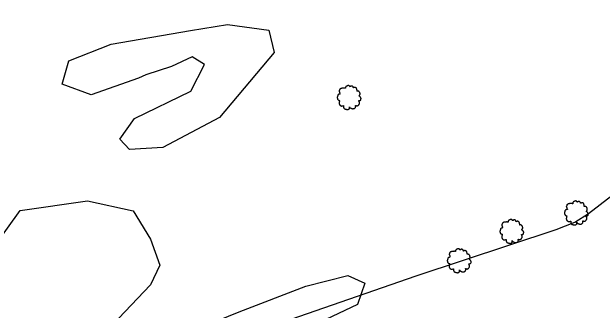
# Model space of a CAD drawing. Extents: x 1901471 to 1963503, y 756461 to 799997.
# Drawn here: x 1928402.5 to 1928579.4, y 772777.8 to 772867.2 of the extents above; entities that cross this region are included whole.
import ezdxf

# ---------------------------------------------------------------- set-up
doc = ezdxf.new("R2010")
doc.units = 0
for name, color, linetype in [('RD_EX_Fence_Other', 7, 'Continuous'), ('RD_EX_VEG', 7, 'Continuous'), ('RD_HC_Cl', 7, 'Continuous')]:
    doc.layers.add(name, color=color, linetype=linetype)

# ---------------------------------------------------------------- blocks, each defined once
blk = doc.blocks.new('T2')
at = {"layer": 'RD_EX_VEG'}
for points in [[(0.05, 7.21), (-0.25, 7.24), (-0.57, 7.14), (-0.82, 7.04), (-1.05, 6.96), (-1.27, 6.86), (-1.57, 6.69), (-1.8, 6.49), (-1.92, 6.24), (-1.97, 6.01), (-2.02, 5.74), (-2.02, 5.56), (-2.15, 5.54), (-2.3, 5.56), (-2.55, 5.64), (-2.8, 5.64), (-3.05, 5.64), (-3.4, 5.61), (-3.75, 5.61), (-4.02, 5.56), (-4.35, 5.51), (-4.72, 5.39), (-5.07, 5.26), (-5.37, 5.01), (-5.62, 4.54), (-5.75, 4.19), (-5.9, 3.94), (-5.75, 3.49), (-5.57, 3.14), (-5.55, 2.94), (-5.47, 2.52), (-5.37, 2.29), (-5.25, 2.09), (-5.32, 2.07), (-5.7, 2.02), (-6, 1.92), (-6.42, 1.69), (-6.64, 1.47), (-6.74, 1.14), (-6.77, 0.79), (-6.87, 0.59), (-6.94, 0.32), (-6.97, 0.24), (-7.02, -0.08), (-6.92, -0.53), (-6.89, -0.88), (-6.77, -1.11), (-6.62, -1.28), (-6.44, -1.53), (-6.05, -1.76), (-5.72, -1.86), (-5.52, -1.88), (-5.7, -2.38), (-5.75, -2.73), (-5.87, -3.13), (-5.87, -3.21), (-5.92, -3.68), (-5.77, -4.01), (-5.7, -4.38), (-5.52, -4.61), (-5.25, -4.91), (-4.92, -5.13), (-4.42, -5.26), (-4.02, -5.23), (-3.45, -5.06), (-3.2, -4.98), (-3.22, -5.16), (-3.2, -5.53), (-3.2, -5.96), (-3.05, -6.28), (-2.95, -6.56), (-2.8, -6.81), (-2.47, -7.03), (-2.07, -7.11), (-1.65, -7.26), (-1.2, -7.33), (-0.7, -7.36), (-0.1, -7.21), (0.18, -7.08), (0.28, -6.91), (0.48, -6.53), (0.43, -6.31), (0.45, -5.71), (0.55, -5.88), (0.73, -6.23), (1.23, -6.53), (1.63, -6.71), (2.1, -6.86), (2.4, -6.93), (2.88, -6.86), (3.25, -6.78), (3.63, -6.66), (3.93, -6.38), (4.1, -6.11), (4.15, -5.83), (4.23, -5.46), (4.28, -5.28)], [(4.28, -5.28), (4.2, -5.11), (4.15, -4.86), (4.23, -4.88), (4.4, -4.93), (4.68, -5.06), (4.9, -5.13), (5.23, -5.11), (5.5, -5.01), (5.95, -4.73), (6.22, -4.26), (6.5, -3.86), (6.57, -3.53), (6.52, -3.31), (6.5, -2.81), (6.3, -2.56), (6.25, -2.43), (6.15, -2.03), (6.22, -1.98), (6.5, -1.93), (6.87, -1.81), (7.15, -1.68), (7.37, -1.51), (7.45, -1.28), (7.42, -0.88), (7.47, -0.48), (7.4, -0.33), (7.3, -0.18), (7.22, 0.02), (7.07, 0.17), (6.97, 0.32), (6.87, 0.42), (6.75, 0.57), (6.57, 0.69), (6.42, 0.74), (6.37, 0.89), (6.52, 1.09), (6.57, 1.19), (6.6, 1.42), (6.82, 1.77), (6.87, 2.17), (6.82, 2.59), (6.77, 2.87), (6.62, 3.14), (6.42, 3.39), (6.3, 3.56), (6.12, 3.69), (5.8, 3.81), (5.55, 3.86), (5.2, 3.86), (5, 3.91), (5.03, 3.96), (5.03, 4.11), (5.03, 4.39), (4.95, 4.84), (4.8, 5.34), (4.8, 5.36), (4.7, 5.61), (4.48, 5.81), (4.3, 5.91), (4.1, 6.04), (3.85, 6.06), (3.55, 6.06), (3.28, 6.01), (3.08, 5.91), (2.9, 5.79), (2.83, 5.94), (2.73, 6.24), (2.68, 6.39), (2.53, 6.56), (2.3, 6.76), (1.85, 6.89), (1.23, 6.81), (0.93, 6.61), (0.78, 6.44), (0.73, 6.56), (0.53, 6.76), (0.43, 6.94), (0.25, 7.06), (0.1, 7.16), (0, 7.21)]]:
    blk.add_spline(points, degree=3, dxfattribs=at)

msp = doc.modelspace()

# ---------------------------------------------------------------- linework, layer by layer
at = {"layer": 'RD_EX_Fence_Other'}
msp.add_lwpolyline([(1927906.61, 772393.18), (1928159.93, 772541.58), (1928219.75, 772576.48), (1928251.5, 772601.38), (1928314.61, 772651.25), (1928351.24, 772679.06), (1928413.34, 772729.46), (1928460.06, 772765.94), (1928488.45, 772776), (1928523.66, 772788.18), (1928565.55, 772802.07), (1928571.12, 772804.27), (1928575.26, 772806.77), (1928582.3, 772812.26), (1928605.63, 772832.65), (1928627.01, 772852.43), (1928645.03, 772869.57)], dxfattribs=at)
at = {"layer": 'RD_EX_VEG'}
for points in [[(1928440.47, 772847.41), (1928426.27, 772842.39), (1928417.53, 772845.61), (1928419.52, 772852.6), (1928432.21, 772857.53), (1928455.97, 772861.63), (1928467.11, 772863.43), (1928479.52, 772861.76), (1928481.05, 772855.06), (1928464.71, 772835.6), (1928447.75, 772826.63), (1928437.74, 772825.97), (1928434.82, 772829.14), (1928439.23, 772835.29), (1928456.08, 772843.43), (1928460.2, 772851.44), (1928456.5, 772853.72), (1928450.32, 772850.83), (1928442.66, 772848.37)], [(1928378.1, 772733.76), (1928368.57, 772729.22), (1928364.55, 772736.08), (1928376.69, 772750.49), (1928387.41, 772765.44), (1928389.26, 772782.75), (1928397.3, 772797.18), (1928404.96, 772807.69), (1928425.11, 772810.59), (1928438.79, 772807.57), (1928444.07, 772799.09), (1928446.86, 772791.34), (1928444.04, 772785.41), (1928428.71, 772769.38), (1928406.05, 772752.82), (1928393.25, 772746.55), (1928380.12, 772734.29)]]:
    msp.add_lwpolyline(points, close=True, dxfattribs=at)
msp.add_lwpolyline([(1928386.86, 772723.44), (1928411.64, 772739.41), (1928421.93, 772750.18), (1928431.51, 772759.57), (1928455.14, 772771.07), (1928470.64, 772777.33), (1928490.58, 772785.03), (1928503.12, 772788.22), (1928508.28, 772785.99), (1928506.08, 772779.59), (1928481.33, 772767.83), (1928467.64, 772753.88), (1928458.78, 772753.31), (1928450.35, 772742.07), (1928441.23, 772738.56), (1928435.4, 772733.41), (1928430.25, 772726.05), (1928422.33, 772723.04), (1928414.98, 772716.58), (1928408.21, 772704.88), (1928393.62, 772700.92)], dxfattribs=at)
at = {"layer": 'RD_HC_Cl'}
for centre, radius, start, end in [((1933934.02, 762479.74), 11482.38, 112.01316, 122.84589), ((1933920.67, 762509.14), 11420.5, 112.014247, 122.846378), ((1933910.03, 762523.4), 11373.86, 112.013249, 123.541888)]:
    msp.add_arc(centre, radius, start, end, dxfattribs=at)

# ---------------------------------------------------------------- block references
at = {"layer": 'RD_EX_VEG', "xscale": 0.4921259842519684, "yscale": 0.4921259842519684}
for p in [(1928503.43, 772841.61), (1928571.52, 772807.02), (1928552.17, 772801.5), (1928536.4, 772792.71)]:
    msp.add_blockref('T2', p, dxfattribs=at)

doc.saveas('drawing.dxf')
